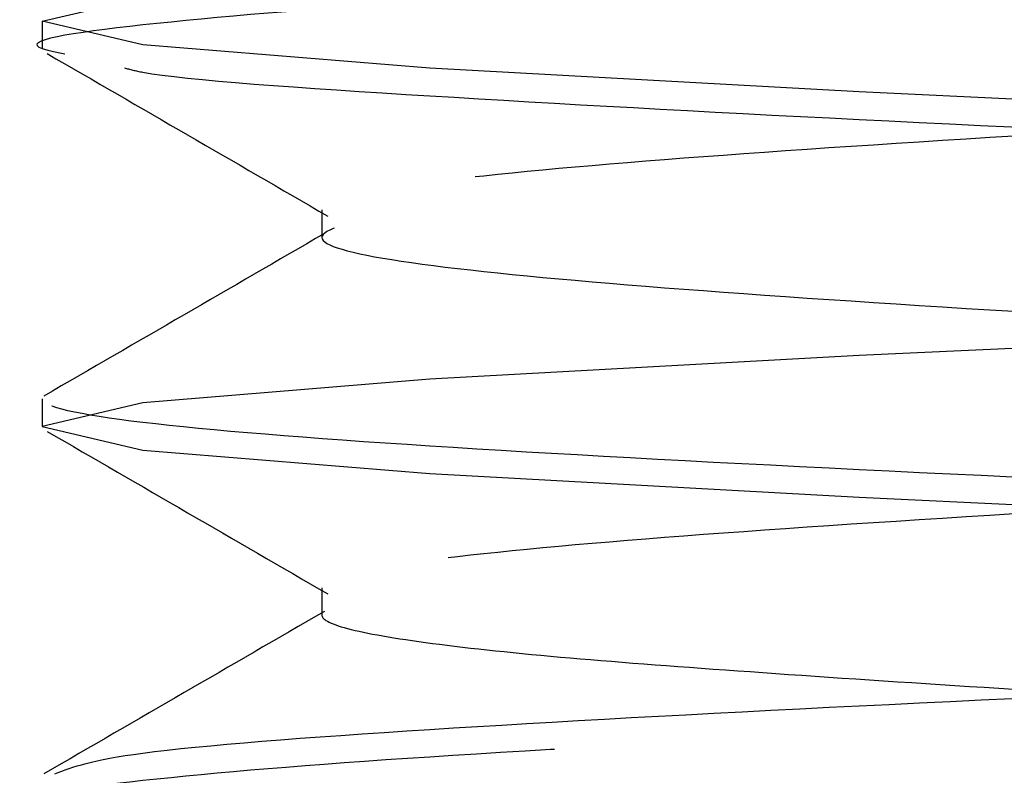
# Model space of a CAD drawing. Header units: inches. Extents: x 1907 to 2452, y -210 to -54.
# Tile 708 of 1056: x 2143.9445 to 2144.0375, y -177.0249 to -176.9535. Entities that reach past the tile are written whole.
import ezdxf

# ---------------------------------------------------------------- set-up
doc = ezdxf.new("R2010")
doc.units = ezdxf.units.IN
doc.header["$LTSCALE"] = 0.5
doc.header["$MEASUREMENT"] = 0
doc.linetypes.add('HIDDEN', pattern=[0.22499999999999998, 0.15, -0.075])
doc.layers.add('SID-M-H', color=4, linetype='HIDDEN')

msp = doc.modelspace()

# ---------------------------------------------------------------- linework, layer by layer
at = {"layer": 'SID-M-H'}
for p, q in [((2143.94659527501, -176.9536185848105), (2143.956110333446, -176.9513864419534)), ((2143.94659527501, -176.9536185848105), (2143.94659527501, -176.9562227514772)), ((2143.956110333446, -176.9558507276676), (2143.94659527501, -176.9536185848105)), ((2143.983206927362, -176.9580828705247), (2143.956110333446, -176.9558507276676)), ((2144.023759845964, -176.9603150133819), (2143.983206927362, -176.9580828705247)), ((2144.07159527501, -176.962547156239), (2144.023759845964, -176.9603150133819)), ((2143.973014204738, -176.9714757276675), (2143.973014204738, -176.9740798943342)), ((2144.07159527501, -176.9830084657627), (2144.023759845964, -176.9852406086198)), ((2144.023759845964, -176.9852406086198), (2143.983206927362, -176.9874727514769)), ((2143.983206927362, -176.9874727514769), (2143.956110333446, -176.989704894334)), ((2143.94659527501, -176.9893328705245), (2143.94659527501, -176.9919370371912)), ((2143.956110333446, -176.989704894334), (2143.94659527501, -176.9919370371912)), ((2143.94659527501, -176.9919370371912), (2143.956110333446, -176.9941691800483)), ((2143.956110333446, -176.9941691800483), (2143.983206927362, -176.9964013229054)), ((2143.983206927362, -176.9964013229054), (2144.023759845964, -176.9986334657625)), ((2144.023759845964, -176.9986334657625), (2144.07159527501, -177.0008656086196)), ((2143.973014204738, -177.0071900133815), (2143.973014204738, -177.0097941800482))]:
    msp.add_line(p, q, dxfattribs=at)
for points, knots in [([(2143.97499658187, -175.8292082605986), (2143.976194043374, -175.8297557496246), (2143.979018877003, -175.8310472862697), (2144.000392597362, -175.8330828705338), (2144.032802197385, -175.8353150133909), (2144.07161820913, -175.837547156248), (2144.110296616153, -175.8397792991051), (2144.143119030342, -175.8420114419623), (2144.165042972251, -175.8442435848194), (2144.172742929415, -175.8464757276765), (2144.165043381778, -175.8487078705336), (2144.143117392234, -175.8509400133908), (2144.110302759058, -175.8531721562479), (2144.071595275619, -175.855404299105), (2144.032887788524, -175.8576364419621), (2144.000073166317, -175.8598685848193), (2143.978147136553, -175.8621007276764), (2143.970447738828, -175.8643328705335), (2143.978147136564, -175.8665650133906), (2144.000073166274, -175.8687971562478), (2144.032887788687, -175.8710292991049), (2144.07159527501, -175.873261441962), (2144.110302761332, -175.8754935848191), (2144.143117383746, -175.8777257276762), (2144.165043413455, -175.8799578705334), (2144.172742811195, -175.8821900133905), (2144.165043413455, -175.8844221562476), (2144.143117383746, -175.8866542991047), (2144.110302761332, -175.8888864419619), (2144.07159527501, -175.891118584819), (2144.032887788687, -175.8933507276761), (2144.000073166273, -175.8955828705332), (2143.978147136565, -175.8978150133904), (2143.970447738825, -175.9000471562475), (2143.978147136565, -175.9022792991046), (2144.000073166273, -175.9045114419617), (2144.032887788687, -175.9067435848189), (2144.07159527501, -175.908975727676), (2144.110302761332, -175.9112078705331), (2144.143117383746, -175.9134400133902), (2144.165043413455, -175.9156721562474), (2144.172742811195, -175.9179042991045), (2144.165043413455, -175.9201364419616), (2144.143117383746, -175.9223685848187), (2144.110302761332, -175.9246007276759), (2144.07159527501, -175.926832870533), (2144.032887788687, -175.9290650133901), (2144.000073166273, -175.9312971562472), (2143.978147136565, -175.9335292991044), (2143.970447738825, -175.9357614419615), (2143.978147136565, -175.9379935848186), (2144.000073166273, -175.9402257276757), (2144.032887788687, -175.9424578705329), (2144.07159527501, -175.94469001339), (2144.110302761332, -175.9469221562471), (2144.143117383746, -175.9491542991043), (2144.165043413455, -175.9513864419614), (2144.172742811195, -175.9536185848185), (2144.165043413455, -175.9558507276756), (2144.143117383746, -175.9580828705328), (2144.110302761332, -175.9603150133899), (2144.07159527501, -175.962547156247), (2144.032887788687, -175.9647792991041), (2144.000073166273, -175.9670114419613), (2143.978147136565, -175.9692435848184), (2143.970447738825, -175.9714757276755), (2143.978147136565, -175.9737078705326), (2144.000073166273, -175.9759400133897), (2144.032887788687, -175.9781721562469), (2144.07159527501, -175.980404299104), (2144.110302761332, -175.9826364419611), (2144.143117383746, -175.9848685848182), (2144.165043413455, -175.9871007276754), (2144.172742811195, -175.9893328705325), (2144.165043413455, -175.9915650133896), (2144.143117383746, -175.9937971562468), (2144.110302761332, -175.9960292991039), (2144.07159527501, -175.998261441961), (2144.032887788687, -176.0004935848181), (2144.000073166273, -176.0027257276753), (2143.978147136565, -176.0049578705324), (2143.970447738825, -176.0071900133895), (2143.978147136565, -176.0094221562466), (2144.000073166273, -176.0116542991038), (2144.032887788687, -176.0138864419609), (2144.07159527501, -176.016118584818), (2144.110302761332, -176.0183507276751), (2144.143117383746, -176.0205828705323), (2144.165043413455, -176.0228150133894), (2144.172742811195, -176.0250471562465), (2144.165043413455, -176.0272792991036), (2144.143117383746, -176.0295114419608), (2144.110302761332, -176.0317435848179), (2144.07159527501, -176.033975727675), (2144.032887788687, -176.0362078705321), (2144.000073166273, -176.0384400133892), (2143.978147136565, -176.0406721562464), (2143.970447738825, -176.0429042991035), (2143.978147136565, -176.0451364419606), (2144.000073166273, -176.0473685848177), (2144.032887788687, -176.0496007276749), (2144.07159527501, -176.051832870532), (2144.110302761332, -176.0540650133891), (2144.143117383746, -176.0562971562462), (2144.165043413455, -176.0585292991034), (2144.172742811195, -176.0607614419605), (2144.165043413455, -176.0629935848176), (2144.143117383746, -176.0652257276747), (2144.110302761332, -176.0674578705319), (2144.07159527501, -176.069690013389), (2144.032887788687, -176.0719221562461), (2144.000073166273, -176.0741542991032), (2143.978147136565, -176.0763864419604), (2143.970447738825, -176.0786185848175), (2143.978147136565, -176.0808507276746), (2144.000073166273, -176.0830828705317), (2144.032887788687, -176.0853150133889), (2144.07159527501, -176.087547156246), (2144.110302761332, -176.0897792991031), (2144.143117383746, -176.0920114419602), (2144.165043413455, -176.0942435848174), (2144.172742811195, -176.0964757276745), (2144.165043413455, -176.0987078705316), (2144.143117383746, -176.1009400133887), (2144.110302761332, -176.1031721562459), (2144.07159527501, -176.105404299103), (2144.032887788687, -176.1076364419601), (2144.000073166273, -176.1098685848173), (2143.978147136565, -176.1121007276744), (2143.970447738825, -176.1143328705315), (2143.978147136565, -176.1165650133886), (2144.000073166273, -176.1187971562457), (2144.032887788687, -176.1210292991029), (2144.07159527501, -176.12326144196), (2144.110302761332, -176.1254935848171), (2144.143117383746, -176.1277257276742), (2144.165043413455, -176.1299578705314), (2144.172742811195, -176.1321900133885), (2144.165043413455, -176.1344221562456), (2144.143117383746, -176.1366542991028), (2144.110302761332, -176.1388864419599), (2144.07159527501, -176.141118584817), (2144.032887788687, -176.1433507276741), (2144.000073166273, -176.1455828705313), (2143.978147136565, -176.1478150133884), (2143.970447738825, -176.1500471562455), (2143.978147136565, -176.1522792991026), (2144.000073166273, -176.1545114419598), (2144.032887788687, -176.1567435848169), (2144.07159527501, -176.158975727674), (2144.110302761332, -176.1612078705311), (2144.143117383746, -176.1634400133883), (2144.165043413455, -176.1656721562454), (2144.172742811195, -176.1679042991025), (2144.165043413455, -176.1701364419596), (2144.143117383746, -176.1723685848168), (2144.110302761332, -176.1746007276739), (2144.07159527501, -176.176832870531), (2144.032887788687, -176.1790650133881), (2144.000073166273, -176.1812971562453), (2143.978147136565, -176.1835292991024), (2143.970447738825, -176.1857614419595), (2143.978147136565, -176.1879935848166), (2144.000073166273, -176.1902257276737), (2144.032887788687, -176.1924578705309), (2144.07159527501, -176.194690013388), (2144.110302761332, -176.1969221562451), (2144.143117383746, -176.1991542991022), (2144.165043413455, -176.2013864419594), (2144.172742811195, -176.2036185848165), (2144.165043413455, -176.2058507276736), (2144.143117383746, -176.2080828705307), (2144.110302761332, -176.2103150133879), (2144.07159527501, -176.212547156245), (2144.032887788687, -176.2147792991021), (2144.000073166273, -176.2170114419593), (2143.978147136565, -176.2192435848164), (2143.970447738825, -176.2214757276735), (2143.978147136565, -176.2237078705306), (2144.000073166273, -176.2259400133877), (2144.032887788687, -176.2281721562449), (2144.07159527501, -176.230404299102), (2144.110302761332, -176.2326364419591), (2144.143117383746, -176.2348685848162), (2144.165043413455, -176.2371007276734), (2144.172742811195, -176.2393328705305), (2144.165043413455, -176.2415650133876), (2144.143117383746, -176.2437971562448), (2144.110302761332, -176.2460292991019), (2144.07159527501, -176.248261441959), (2144.032887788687, -176.2504935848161), (2144.000073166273, -176.2527257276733), (2143.978147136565, -176.2549578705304), (2143.970447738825, -176.2571900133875), (2143.978147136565, -176.2594221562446), (2144.000073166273, -176.2616542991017), (2144.032887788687, -176.2638864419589), (2144.07159527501, -176.266118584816), (2144.110302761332, -176.2683507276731), (2144.143117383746, -176.2705828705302), (2144.165043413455, -176.2728150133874), (2144.172742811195, -176.2750471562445), (2144.165043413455, -176.2772792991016), (2144.143117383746, -176.2795114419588), (2144.110302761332, -176.2817435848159), (2144.07159527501, -176.283975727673), (2144.032887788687, -176.2862078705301), (2144.000073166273, -176.2884400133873), (2143.978147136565, -176.2906721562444), (2143.970447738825, -176.2929042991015), (2143.978147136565, -176.2951364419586), (2144.000073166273, -176.2973685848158), (2144.032887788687, -176.2996007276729), (2144.07159527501, -176.30183287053), (2144.110302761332, -176.3040650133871), (2144.143117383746, -176.3062971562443), (2144.165043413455, -176.3085292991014), (2144.172742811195, -176.3107614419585), (2144.165043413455, -176.3129935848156), (2144.143117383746, -176.3152257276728), (2144.110302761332, -176.3174578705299), (2144.07159527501, -176.319690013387), (2144.032887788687, -176.3219221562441), (2144.000073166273, -176.3241542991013), (2143.978147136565, -176.3263864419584), (2143.970447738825, -176.3286185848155), (2143.978147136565, -176.3308507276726), (2144.000073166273, -176.3330828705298), (2144.032887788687, -176.3353150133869), (2144.07159527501, -176.337547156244), (2144.110302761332, -176.3397792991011), (2144.143117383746, -176.3420114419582), (2144.165043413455, -176.3442435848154), (2144.172742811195, -176.3464757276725), (2144.165043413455, -176.3487078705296), (2144.143117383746, -176.3509400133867), (2144.110302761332, -176.3531721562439), (2144.07159527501, -176.355404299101), (2144.032887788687, -176.3576364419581), (2144.000073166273, -176.3598685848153), (2143.978147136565, -176.3621007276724), (2143.970447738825, -176.3643328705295), (2143.978147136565, -176.3665650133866), (2144.000073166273, -176.3687971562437), (2144.032887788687, -176.3710292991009), (2144.07159527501, -176.373261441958), (2144.110302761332, -176.3754935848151), (2144.143117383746, -176.3777257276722), (2144.165043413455, -176.3799578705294), (2144.172742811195, -176.3821900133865), (2144.165043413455, -176.3844221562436), (2144.143117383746, -176.3866542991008), (2144.110302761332, -176.3888864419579), (2144.07159527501, -176.391118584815), (2144.032887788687, -176.3933507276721), (2144.000073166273, -176.3955828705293), (2143.978147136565, -176.3978150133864), (2143.970447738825, -176.4000471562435), (2143.978147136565, -176.4022792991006), (2144.000073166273, -176.4045114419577), (2144.032887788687, -176.4067435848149), (2144.07159527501, -176.408975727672), (2144.110302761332, -176.4112078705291), (2144.143117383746, -176.4134400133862), (2144.165043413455, -176.4156721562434), (2144.172742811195, -176.4179042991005), (2144.165043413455, -176.4201364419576), (2144.143117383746, -176.4223685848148), (2144.110302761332, -176.4246007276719), (2144.07159527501, -176.426832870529), (2144.032887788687, -176.4290650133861), (2144.000073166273, -176.4312971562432), (2143.978147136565, -176.4335292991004), (2143.970447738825, -176.4357614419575), (2143.978147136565, -176.4379935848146), (2144.000073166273, -176.4402257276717), (2144.032887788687, -176.4424578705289), (2144.07159527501, -176.444690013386), (2144.110302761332, -176.4469221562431), (2144.143117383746, -176.4491542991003), (2144.165043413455, -176.4513864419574), (2144.172742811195, -176.4536185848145), (2144.165043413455, -176.4558507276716), (2144.143117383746, -176.4580828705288), (2144.110302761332, -176.4603150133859), (2144.07159527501, -176.462547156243), (2144.032887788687, -176.4647792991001), (2144.000073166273, -176.4670114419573), (2143.978147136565, -176.4692435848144), (2143.970447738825, -176.4714757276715), (2143.978147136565, -176.4737078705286), (2144.000073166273, -176.4759400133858), (2144.032887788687, -176.4781721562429), (2144.07159527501, -176.4804042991), (2144.110302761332, -176.4826364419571), (2144.143117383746, -176.4848685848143), (2144.165043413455, -176.4871007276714), (2144.172742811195, -176.4893328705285), (2144.165043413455, -176.4915650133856), (2144.143117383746, -176.4937971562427), (2144.110302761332, -176.4960292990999), (2144.07159527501, -176.498261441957), (2144.032887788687, -176.5004935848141), (2144.000073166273, -176.5027257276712), (2143.978147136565, -176.5049578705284), (2143.970447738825, -176.5071900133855), (2143.978147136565, -176.5094221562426), (2144.000073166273, -176.5116542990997), (2144.032887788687, -176.5138864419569), (2144.07159527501, -176.516118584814), (2144.110302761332, -176.5183507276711), (2144.143117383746, -176.5205828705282), (2144.165043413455, -176.5228150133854), (2144.172742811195, -176.5250471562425), (2144.165043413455, -176.5272792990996), (2144.143117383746, -176.5295114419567), (2144.110302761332, -176.5317435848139), (2144.07159527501, -176.533975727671), (2144.032887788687, -176.5362078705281), (2144.000073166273, -176.5384400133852), (2143.978147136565, -176.5406721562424), (2143.970447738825, -176.5429042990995), (2143.978147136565, -176.5451364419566), (2144.000073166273, -176.5473685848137), (2144.032887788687, -176.5496007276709), (2144.07159527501, -176.551832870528), (2144.110302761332, -176.5540650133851), (2144.143117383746, -176.5562971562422), (2144.165043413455, -176.5585292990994), (2144.172742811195, -176.5607614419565), (2144.165043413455, -176.5629935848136), (2144.143117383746, -176.5652257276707), (2144.110302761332, -176.5674578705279), (2144.07159527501, -176.569690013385), (2144.032887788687, -176.5719221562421), (2144.000073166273, -176.5741542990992), (2143.978147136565, -176.5763864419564), (2143.970447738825, -176.5786185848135), (2143.978147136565, -176.5808507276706), (2144.000073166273, -176.5830828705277), (2144.032887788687, -176.5853150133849), (2144.07159527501, -176.587547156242), (2144.110302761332, -176.5897792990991), (2144.143117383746, -176.5920114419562), (2144.165043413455, -176.5942435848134), (2144.172742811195, -176.5964757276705), (2144.165043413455, -176.5987078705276), (2144.143117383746, -176.6009400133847), (2144.110302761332, -176.6031721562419), (2144.07159527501, -176.605404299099), (2144.032887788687, -176.6076364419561), (2144.000073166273, -176.6098685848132), (2143.978147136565, -176.6121007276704), (2143.970447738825, -176.6143328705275), (2143.978147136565, -176.6165650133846), (2144.000073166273, -176.6187971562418), (2144.032887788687, -176.6210292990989), (2144.07159527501, -176.623261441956), (2144.110302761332, -176.6254935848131), (2144.143117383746, -176.6277257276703), (2144.165043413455, -176.6299578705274), (2144.172742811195, -176.6321900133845), (2144.165043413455, -176.6344221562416), (2144.143117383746, -176.6366542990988), (2144.110302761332, -176.6388864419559), (2144.07159527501, -176.641118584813), (2144.032887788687, -176.6433507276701), (2144.000073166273, -176.6455828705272), (2143.978147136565, -176.6478150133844), (2143.970447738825, -176.6500471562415), (2143.978147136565, -176.6522792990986), (2144.000073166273, -176.6545114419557), (2144.032887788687, -176.6567435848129), (2144.07159527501, -176.65897572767), (2144.110302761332, -176.6612078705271), (2144.143117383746, -176.6634400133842), (2144.165043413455, -176.6656721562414), (2144.172742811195, -176.6679042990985), (2144.165043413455, -176.6701364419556), (2144.143117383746, -176.6723685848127), (2144.110302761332, -176.6746007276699), (2144.07159527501, -176.676832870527), (2144.032887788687, -176.6790650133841), (2144.000073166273, -176.6812971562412), (2143.978147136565, -176.6835292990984), (2143.970447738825, -176.6857614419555), (2143.978147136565, -176.6879935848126), (2144.000073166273, -176.6902257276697), (2144.032887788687, -176.6924578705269), (2144.07159527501, -176.694690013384), (2144.110302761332, -176.6969221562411), (2144.143117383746, -176.6991542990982), (2144.165043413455, -176.7013864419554), (2144.172742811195, -176.7036185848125), (2144.165043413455, -176.7058507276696), (2144.143117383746, -176.7080828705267), (2144.110302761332, -176.7103150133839), (2144.07159527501, -176.712547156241), (2144.032887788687, -176.7147792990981), (2144.000073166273, -176.7170114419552), (2143.978147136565, -176.7192435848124), (2143.970447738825, -176.7214757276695), (2143.978147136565, -176.7237078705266), (2144.000073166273, -176.7259400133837), (2144.032887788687, -176.7281721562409), (2144.07159527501, -176.730404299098), (2144.110302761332, -176.7326364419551), (2144.143117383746, -176.7348685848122), (2144.165043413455, -176.7371007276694), (2144.172742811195, -176.7393328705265), (2144.165043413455, -176.7415650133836), (2144.143117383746, -176.7437971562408), (2144.110302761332, -176.7460292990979), (2144.07159527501, -176.748261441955), (2144.032887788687, -176.7504935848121), (2144.000073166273, -176.7527257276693), (2143.978147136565, -176.7549578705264), (2143.970447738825, -176.7571900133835), (2143.978147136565, -176.7594221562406), (2144.000073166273, -176.7616542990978), (2144.032887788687, -176.7638864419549), (2144.07159527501, -176.766118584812), (2144.110302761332, -176.7683507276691), (2144.143117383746, -176.7705828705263), (2144.165043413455, -176.7728150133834), (2144.172742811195, -176.7750471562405), (2144.165043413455, -176.7772792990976), (2144.143117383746, -176.7795114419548), (2144.110302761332, -176.7817435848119), (2144.07159527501, -176.783975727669), (2144.032887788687, -176.7862078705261), (2144.000073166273, -176.7884400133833), (2143.978147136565, -176.7906721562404), (2143.970447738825, -176.7929042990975), (2143.978147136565, -176.7951364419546), (2144.000073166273, -176.7973685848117), (2144.032887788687, -176.7996007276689), (2144.07159527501, -176.801832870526), (2144.110302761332, -176.8040650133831), (2144.143117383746, -176.8062971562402), (2144.165043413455, -176.8085292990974), (2144.172742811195, -176.8107614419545), (2144.165043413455, -176.8129935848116), (2144.143117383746, -176.8152257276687), (2144.110302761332, -176.8174578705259), (2144.07159527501, -176.819690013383), (2144.032887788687, -176.8219221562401), (2144.000073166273, -176.8241542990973), (2143.978147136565, -176.8263864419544), (2143.970447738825, -176.8286185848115), (2143.978147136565, -176.8308507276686), (2144.000073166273, -176.8330828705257), (2144.032887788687, -176.8353150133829), (2144.07159527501, -176.83754715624), (2144.110302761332, -176.8397792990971), (2144.143117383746, -176.8420114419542), (2144.165043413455, -176.8442435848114), (2144.172742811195, -176.8464757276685), (2144.165043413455, -176.8487078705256), (2144.143117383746, -176.8509400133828), (2144.110302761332, -176.8531721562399), (2144.07159527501, -176.855404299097), (2144.032887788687, -176.8576364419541), (2144.000073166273, -176.8598685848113), (2143.978147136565, -176.8621007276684), (2143.970447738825, -176.8643328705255), (2143.978147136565, -176.8665650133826), (2144.000073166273, -176.8687971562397), (2144.032887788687, -176.8710292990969), (2144.07159527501, -176.873261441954), (2144.110302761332, -176.8754935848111), (2144.143117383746, -176.8777257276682), (2144.165043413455, -176.8799578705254), (2144.172742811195, -176.8821900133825), (2144.165043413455, -176.8844221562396), (2144.143117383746, -176.8866542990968), (2144.110302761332, -176.8888864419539), (2144.07159527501, -176.891118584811), (2144.032887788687, -176.8933507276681), (2144.000073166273, -176.8955828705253), (2143.978147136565, -176.8978150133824), (2143.970447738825, -176.9000471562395), (2143.978147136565, -176.9022792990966), (2144.000073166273, -176.9045114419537), (2144.032887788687, -176.9067435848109), (2144.07159527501, -176.908975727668), (2144.110302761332, -176.9112078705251), (2144.143117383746, -176.9134400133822), (2144.165043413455, -176.9156721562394), (2144.172742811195, -176.9179042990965), (2144.165043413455, -176.9201364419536), (2144.143117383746, -176.9223685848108), (2144.110302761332, -176.9246007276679), (2144.07159527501, -176.926832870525), (2144.032887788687, -176.9290650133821), (2144.000073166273, -176.9312971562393), (2143.978147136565, -176.9335292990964), (2143.970447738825, -176.9357614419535), (2143.978147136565, -176.9379935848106), (2144.000073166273, -176.9402257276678), (2144.032887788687, -176.9424578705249), (2144.07159527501, -176.944690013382), (2144.110302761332, -176.9469221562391), (2144.143117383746, -176.9491542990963), (2144.165043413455, -176.9513864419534), (2144.172742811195, -176.9536185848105), (2144.165043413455, -176.9558507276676), (2144.143117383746, -176.9580828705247), (2144.110302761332, -176.9603150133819), (2144.07159527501, -176.962547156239), (2144.032887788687, -176.9647792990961), (2144.000073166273, -176.9670114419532), (2143.978147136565, -176.9692435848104), (2143.970447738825, -176.9714757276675), (2143.978147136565, -176.9737078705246), (2144.000073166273, -176.9759400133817), (2144.032887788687, -176.9781721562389), (2144.07159527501, -176.980404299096), (2144.110302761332, -176.9826364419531), (2144.143117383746, -176.9848685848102), (2144.165043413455, -176.9871007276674), (2144.172742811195, -176.9893328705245), (2144.165043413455, -176.9915650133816), (2144.143117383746, -176.9937971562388), (2144.110302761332, -176.9960292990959), (2144.07159527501, -176.998261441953), (2144.032887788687, -177.0004935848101), (2144.000073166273, -177.0027257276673), (2143.978147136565, -177.0049578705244), (2143.970447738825, -177.0071900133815), (2143.978147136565, -177.0094221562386), (2144.000073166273, -177.0116542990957), (2144.032887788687, -177.0138864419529), (2144.07159527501, -177.01611858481), (2144.110302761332, -177.0183507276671), (2144.143117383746, -177.0205828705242), (2144.165043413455, -177.0228150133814), (2144.172742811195, -177.0250471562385), (2144.165043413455, -177.0272792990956), (2144.143117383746, -177.0295114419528), (2144.110302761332, -177.0317435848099), (2144.07159527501, -177.033975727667), (2144.032887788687, -177.0362078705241), (2144.000073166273, -177.0384400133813), (2143.978147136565, -177.0406721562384), (2143.970447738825, -177.0429042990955), (2143.978147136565, -177.0451364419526), (2144.000073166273, -177.0473685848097), (2144.032887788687, -177.0496007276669), (2144.07159527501, -177.051832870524), (2144.110302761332, -177.0540650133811), (2144.143117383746, -177.0562971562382), (2144.165043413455, -177.0585292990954), (2144.172742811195, -177.0607614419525), (2144.165043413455, -177.0629935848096), (2144.143117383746, -177.0652257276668), (2144.110302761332, -177.0674578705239), (2144.07159527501, -177.069690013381), (2144.032887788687, -177.0719221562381), (2144.000073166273, -177.0741542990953), (2143.978147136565, -177.0763864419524), (2143.970447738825, -177.0786185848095), (2143.978147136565, -177.0808507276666), (2144.000073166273, -177.0830828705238), (2144.032887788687, -177.0853150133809), (2144.07159527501, -177.087547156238), (2144.110302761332, -177.0897792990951), (2144.143117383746, -177.0920114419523), (2144.165043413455, -177.0942435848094), (2144.172742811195, -177.0964757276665), (2144.165043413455, -177.0987078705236), (2144.143117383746, -177.1009400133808), (2144.110302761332, -177.1031721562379), (2144.07159527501, -177.105404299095), (2144.032887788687, -177.1076364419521), (2144.000073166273, -177.1098685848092), (2143.978147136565, -177.1121007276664), (2143.970447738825, -177.1143328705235), (2143.978147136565, -177.1165650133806), (2144.000073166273, -177.1187971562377), (2144.032887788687, -177.1210292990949), (2144.07159527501, -177.123261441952), (2144.110302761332, -177.1254935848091), (2144.143117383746, -177.1277257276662), (2144.165043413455, -177.1299578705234), (2144.172742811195, -177.1321900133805), (2144.165043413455, -177.1344221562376), (2144.143117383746, -177.1366542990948), (2144.110302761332, -177.1388864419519), (2144.07159527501, -177.141118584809), (2144.032887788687, -177.1433507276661), (2144.000073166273, -177.1455828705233), (2143.978147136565, -177.1478150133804), (2143.970447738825, -177.1500471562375), (2143.978147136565, -177.1522792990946), (2144.000073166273, -177.1545114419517), (2144.032887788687, -177.1567435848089), (2144.07159527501, -177.158975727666), (2144.110302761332, -177.1612078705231), (2144.143117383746, -177.1634400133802), (2144.165043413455, -177.1656721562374), (2144.172742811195, -177.1679042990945), (2144.165043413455, -177.1701364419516), (2144.143117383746, -177.1723685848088), (2144.110302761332, -177.1746007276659), (2144.07159527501, -177.176832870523), (2144.032887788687, -177.1790650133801), (2144.000073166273, -177.1812971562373), (2143.978147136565, -177.1835292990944), (2143.970447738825, -177.1857614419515), (2143.978147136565, -177.1879935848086), (2144.000073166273, -177.1902257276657), (2144.032887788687, -177.1924578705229), (2144.07159527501, -177.19469001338), (2144.110302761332, -177.1969221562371), (2144.143117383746, -177.1991542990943), (2144.165043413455, -177.2013864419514), (2144.172742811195, -177.2036185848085), (2144.165043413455, -177.2058507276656), (2144.143117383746, -177.2080828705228), (2144.110302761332, -177.2103150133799), (2144.07159527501, -177.212547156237), (2144.032887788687, -177.2147792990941), (2144.000073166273, -177.2170114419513), (2143.978147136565, -177.2192435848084), (2143.970447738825, -177.2214757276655), (2143.978147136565, -177.2237078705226), (2144.000073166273, -177.2259400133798), (2144.032887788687, -177.2281721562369), (2144.07159527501, -177.230404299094), (2144.110302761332, -177.2326364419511), (2144.143117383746, -177.2348685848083), (2144.165043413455, -177.2371007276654), (2144.172742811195, -177.2393328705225), (2144.165043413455, -177.2415650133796), (2144.143117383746, -177.2437971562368), (2144.110302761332, -177.2460292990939), (2144.07159527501, -177.248261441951), (2144.032887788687, -177.2504935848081), (2144.000073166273, -177.2527257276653), (2143.978147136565, -177.2549578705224), (2143.970447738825, -177.2571900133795), (2143.978147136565, -177.2594221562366), (2144.000073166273, -177.2616542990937), (2144.032887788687, -177.2638864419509), (2144.07159527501, -177.266118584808), (2144.110302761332, -177.2683507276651), (2144.143117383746, -177.2705828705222), (2144.165043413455, -177.2728150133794), (2144.172742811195, -177.2750471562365), (2144.165043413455, -177.2772792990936), (2144.143117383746, -177.2795114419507), (2144.110302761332, -177.2817435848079), (2144.07159527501, -177.283975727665), (2144.032887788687, -177.2862078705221), (2144.000073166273, -177.2884400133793), (2143.978147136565, -177.2906721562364), (2143.970447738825, -177.2929042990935), (2143.978147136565, -177.2951364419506), (2144.000073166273, -177.2973685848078), (2144.032887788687, -177.2996007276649), (2144.07159527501, -177.301832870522), (2144.110302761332, -177.3040650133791), (2144.143117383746, -177.3062971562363), (2144.165043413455, -177.3085292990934), (2144.172742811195, -177.3107614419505), (2144.165043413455, -177.3129935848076), (2144.143117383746, -177.3152257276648), (2144.110302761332, -177.3174578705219), (2144.07159527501, -177.319690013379), (2144.032887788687, -177.3219221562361), (2144.000073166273, -177.3241542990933), (2143.978147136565, -177.3263864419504), (2143.970447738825, -177.3286185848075), (2143.978147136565, -177.3308507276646), (2144.000073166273, -177.3330828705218), (2144.032887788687, -177.3353150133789), (2144.07159527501, -177.337547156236), (2144.110302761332, -177.3397792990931), (2144.143117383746, -177.3420114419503), (2144.165043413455, -177.3442435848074), (2144.172742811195, -177.3464757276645), (2144.165043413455, -177.3487078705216), (2144.143117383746, -177.3509400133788), (2144.110302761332, -177.3531721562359), (2144.07159527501, -177.355404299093), (2144.032887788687, -177.3576364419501), (2144.000073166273, -177.3598685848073), (2143.978147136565, -177.3621007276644), (2143.970447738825, -177.3643328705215), (2143.978147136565, -177.3665650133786), (2144.000073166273, -177.3687971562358), (2144.032887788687, -177.3710292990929), (2144.07159527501, -177.37326144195), (2144.110302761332, -177.3754935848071), (2144.143117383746, -177.3777257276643), (2144.165043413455, -177.3799578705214), (2144.172742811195, -177.3821900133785), (2144.165043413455, -177.3844221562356), (2144.143117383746, -177.3866542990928), (2144.110302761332, -177.3888864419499), (2144.07159527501, -177.391118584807), (2144.032887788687, -177.3933507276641), (2144.000073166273, -177.3955828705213), (2143.978147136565, -177.3978150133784), (2143.970447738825, -177.4000471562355), (2143.978147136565, -177.4022792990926), (2144.000073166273, -177.4045114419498), (2144.032887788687, -177.4067435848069), (2144.07159527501, -177.408975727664), (2144.110302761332, -177.4112078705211), (2144.143117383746, -177.4134400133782), (2144.165043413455, -177.4156721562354), (2144.172742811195, -177.4179042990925), (2144.165043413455, -177.4201364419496), (2144.143117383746, -177.4223685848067), (2144.110302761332, -177.4246007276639), (2144.07159527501, -177.426832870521), (2144.032887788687, -177.4290650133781), (2144.000073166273, -177.4312971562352), (2143.978147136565, -177.4335292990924), (2143.970447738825, -177.4357614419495), (2143.978147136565, -177.4379935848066), (2144.000073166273, -177.4402257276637), (2144.032887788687, -177.4424578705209), (2144.07159527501, -177.444690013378), (2144.110302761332, -177.4469221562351), (2144.143117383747, -177.4491542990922), (2144.165043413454, -177.4513864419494), (2144.172742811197, -177.4536185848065), (2144.165043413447, -177.4558507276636), (2144.143117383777, -177.4580828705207), (2144.110302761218, -177.460315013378), (2144.071595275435, -177.4625471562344), (2144.032887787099, -177.4647792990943), (2144.000073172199, -177.4670114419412), (2143.97814711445, -177.4692435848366), (2143.970447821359, -177.4714757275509), (2143.978146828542, -177.473707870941), (2144.000074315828, -177.4759400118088), (2144.032883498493, -177.4781721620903), (2144.071611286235, -177.4804042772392), (2144.110243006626, -177.482636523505), (2144.143340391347, -177.4848682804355), (2144.164211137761, -177.4871018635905), (2144.172991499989, -177.4887818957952), (2144.168837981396, -177.4897264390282), (2144.16797199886, -177.4899233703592)], [0, 0, 0, 0, 0.0009890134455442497, 0.002333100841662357, 0.003677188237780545, 0.005021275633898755, 0.006365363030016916, 0.007709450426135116, 0.009053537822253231, 0.01039762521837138, 0.01174171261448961, 0.01308580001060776, 0.01442988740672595, 0.0157739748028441, 0.01711806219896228, 0.01846214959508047, 0.01980623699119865, 0.02115032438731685, 0.02249441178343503, 0.02383849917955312, 0.0251825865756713, 0.02652667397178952, 0.02787076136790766, 0.02921484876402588, 0.03055893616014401, 0.03190302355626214, 0.03324711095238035, 0.03459119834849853, 0.03593528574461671, 0.03727937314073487, 0.03862346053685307, 0.03996754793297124, 0.04131163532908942, 0.04265572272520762, 0.04399981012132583, 0.0453438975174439, 0.04668798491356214, 0.0480320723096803, 0.04937615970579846, 0.05072024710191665, 0.05206433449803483, 0.05340842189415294, 0.05475250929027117, 0.05609659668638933, 0.05744068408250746, 0.05878477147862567, 0.0601288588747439, 0.06147294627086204, 0.06281703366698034, 0.06416112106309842, 0.06550520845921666, 0.0668492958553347, 0.06819338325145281, 0.06953747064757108, 0.07088155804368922, 0.07222564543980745, 0.0735697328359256, 0.07491382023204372, 0.07625790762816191, 0.07760199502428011, 0.07894608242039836, 0.08029016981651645, 0.08163425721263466, 0.08297834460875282, 0.084322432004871, 0.0856665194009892, 0.08701060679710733, 0.08835469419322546, 0.08969878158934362, 0.09104286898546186, 0.09238695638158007, 0.09373104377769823, 0.09507513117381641, 0.09641921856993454, 0.09776330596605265, 0.09910739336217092, 0.1004514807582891, 0.1017955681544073, 0.1031396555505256, 0.1044837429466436, 0.1058278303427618, 0.10717191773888, 0.108516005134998, 0.1098600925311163, 0.1112041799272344, 0.1125482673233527, 0.1138923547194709, 0.115236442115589, 0.1165805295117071, 0.1179246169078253, 0.1192687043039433, 0.1206127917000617, 0.1219568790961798, 0.1233009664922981, 0.1246450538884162, 0.1259891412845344, 0.1273332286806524, 0.1286773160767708, 0.130021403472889, 0.1313654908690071, 0.1327095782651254, 0.1340536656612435, 0.1353977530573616, 0.1367418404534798, 0.1380859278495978, 0.1394300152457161, 0.1407741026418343, 0.1421181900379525, 0.1434622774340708, 0.1448063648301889, 0.146150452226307, 0.1474945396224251, 0.1488386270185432, 0.1501827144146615, 0.1515268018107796, 0.1528708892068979, 0.1542149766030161, 0.1555590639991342, 0.1569031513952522, 0.1582472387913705, 0.1595913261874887, 0.1609354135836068, 0.1622795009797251, 0.1636235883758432, 0.1649676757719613, 0.1663117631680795, 0.1676558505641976, 0.1689999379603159, 0.170344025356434, 0.1716881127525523, 0.1730322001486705, 0.1743762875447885, 0.1757203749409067, 0.1770644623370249, 0.1784085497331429, 0.1797526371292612, 0.1810967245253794, 0.1824408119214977, 0.1837848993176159, 0.185128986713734, 0.186473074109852, 0.1878171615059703, 0.1891612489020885, 0.1905053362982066, 0.1918494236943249, 0.193193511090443, 0.1945375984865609, 0.1958816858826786, 0.1972257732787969, 0.1985698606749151, 0.1999139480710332, 0.2012580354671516, 0.2026021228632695, 0.203946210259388, 0.2052902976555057, 0.2066343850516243, 0.2079784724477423, 0.2093225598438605, 0.2106666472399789, 0.2120107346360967, 0.2133548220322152, 0.2146989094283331, 0.2160429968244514, 0.2173870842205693, 0.2187311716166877, 0.2200752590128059, 0.2214193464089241, 0.2227634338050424, 0.2241075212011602, 0.2254516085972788, 0.2267956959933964, 0.2281397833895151, 0.229483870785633, 0.2308279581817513, 0.2321720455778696, 0.2335161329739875, 0.2348602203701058, 0.2362043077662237, 0.2375483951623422, 0.2388924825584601, 0.2402365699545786, 0.2415806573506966, 0.2429247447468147, 0.244268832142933, 0.2456129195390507, 0.2469570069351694, 0.2483010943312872, 0.2496451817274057, 0.2509892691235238, 0.2523333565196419, 0.2536774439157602, 0.2550215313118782, 0.2563656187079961, 0.2577097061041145, 0.2590537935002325, 0.2603978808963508, 0.2617419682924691, 0.2630860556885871, 0.2644301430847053, 0.2657742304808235, 0.2671183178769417, 0.2684624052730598, 0.2698064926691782, 0.2711505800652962, 0.2724946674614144, 0.2738387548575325, 0.2751828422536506, 0.2765269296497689, 0.277871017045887, 0.2792151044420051, 0.2805591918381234, 0.2819032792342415, 0.2832473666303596, 0.284591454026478, 0.2859355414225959, 0.2872796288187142, 0.2886237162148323, 0.2899678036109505, 0.2913118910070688, 0.2926559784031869, 0.2940000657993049, 0.2953441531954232, 0.2966882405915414, 0.2980323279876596, 0.2993764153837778, 0.3007205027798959, 0.3020645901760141, 0.3034086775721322, 0.3047527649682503, 0.3060968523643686, 0.3074409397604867, 0.3087850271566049, 0.3101291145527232, 0.3114732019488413, 0.3128172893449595, 0.3141613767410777, 0.3155054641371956, 0.316849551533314, 0.318193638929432, 0.3195377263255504, 0.3208818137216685, 0.3222259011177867, 0.3235699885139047, 0.3249140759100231, 0.3262581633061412, 0.3276022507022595, 0.3289463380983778, 0.3302904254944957, 0.3316345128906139, 0.332978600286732, 0.33432268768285, 0.3356667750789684, 0.3370108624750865, 0.3383549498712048, 0.339699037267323, 0.3410431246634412, 0.3423872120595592, 0.3437312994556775, 0.3450753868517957, 0.3464194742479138, 0.3477635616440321, 0.3491076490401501, 0.3504517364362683, 0.3517958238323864, 0.3531399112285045, 0.3544839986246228, 0.355828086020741, 0.3571721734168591, 0.3585162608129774, 0.3598603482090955, 0.3612044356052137, 0.3625485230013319, 0.3638926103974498, 0.3652366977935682, 0.3665807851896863, 0.3679248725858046, 0.3692689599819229, 0.370613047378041, 0.3719571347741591, 0.3733012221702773, 0.3746453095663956, 0.3759893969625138, 0.377333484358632, 0.3786775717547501, 0.3800216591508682, 0.3813657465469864, 0.3827098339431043, 0.3840539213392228, 0.3853980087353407, 0.3867420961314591, 0.3880861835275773, 0.3894302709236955, 0.3907743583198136, 0.3921184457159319, 0.3934625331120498, 0.3948066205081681, 0.3961507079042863, 0.3974947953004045, 0.3988388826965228, 0.4001829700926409, 0.4015270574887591, 0.4028711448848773, 0.4042152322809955, 0.4055593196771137, 0.406903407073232, 0.40824749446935, 0.4095915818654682, 0.4109356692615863, 0.4122797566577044, 0.4136238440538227, 0.4149679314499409, 0.416312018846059, 0.4176561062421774, 0.4190001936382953, 0.4203442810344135, 0.4216883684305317, 0.4230324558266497, 0.4243765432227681, 0.4257206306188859, 0.4270647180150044, 0.4284088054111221, 0.4297528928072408, 0.4310969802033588, 0.4324410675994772, 0.4337851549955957, 0.4351292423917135, 0.4364733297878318, 0.4378174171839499, 0.439161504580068, 0.4405055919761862, 0.4418496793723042, 0.4431937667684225, 0.4445378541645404, 0.445881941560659, 0.4472260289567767, 0.4485701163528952, 0.4499142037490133, 0.4512582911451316, 0.45260237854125, 0.4539464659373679, 0.4552905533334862, 0.4566346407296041, 0.4579787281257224, 0.4593228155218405, 0.4606669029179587, 0.462010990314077, 0.4633550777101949, 0.4646991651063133, 0.4660432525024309, 0.4673873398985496, 0.4687314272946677, 0.470075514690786, 0.4714196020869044, 0.4727636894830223, 0.4741077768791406, 0.4754518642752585, 0.4767959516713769, 0.478140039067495, 0.4794841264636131, 0.4808282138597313, 0.4821723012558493, 0.4835163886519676, 0.4848604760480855, 0.486204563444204, 0.4875486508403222, 0.4888927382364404, 0.4902368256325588, 0.4915809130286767, 0.4929250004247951, 0.4942690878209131, 0.4956131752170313, 0.4969572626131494, 0.4983013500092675, 0.4996454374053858, 0.5009895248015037, 0.5023336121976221, 0.5036776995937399, 0.5050217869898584, 0.5063658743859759, 0.5077099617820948, 0.5090540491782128, 0.5103981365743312, 0.5117422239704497, 0.5130863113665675, 0.5144303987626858, 0.5157744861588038, 0.5171185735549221, 0.5184626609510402, 0.5198067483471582, 0.5211508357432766, 0.5224949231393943, 0.5238390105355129, 0.5251830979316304, 0.5265271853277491, 0.5278712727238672, 0.5292153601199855, 0.530559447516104, 0.5319035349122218, 0.5332476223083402, 0.534591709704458, 0.5359357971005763, 0.5372798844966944, 0.5386239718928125, 0.5399680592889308, 0.5413121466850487, 0.5426562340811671, 0.5440003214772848, 0.5453444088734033, 0.5466884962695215, 0.5480325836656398, 0.5493766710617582, 0.5507207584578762, 0.5520648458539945, 0.5534089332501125, 0.5547530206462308, 0.5560971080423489, 0.5574411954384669, 0.5587852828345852, 0.5601293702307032, 0.5614734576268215, 0.5628175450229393, 0.5641616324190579, 0.5655057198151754, 0.5668498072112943, 0.5681938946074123, 0.5695379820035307, 0.570882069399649, 0.5722261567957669, 0.5735702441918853, 0.5749143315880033, 0.5762584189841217, 0.5776025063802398, 0.5789465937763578, 0.5802906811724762, 0.581634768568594, 0.5829788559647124, 0.5843229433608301, 0.5856670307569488, 0.587011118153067, 0.5883552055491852, 0.5896992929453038, 0.5910433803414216, 0.5923874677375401, 0.5937315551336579, 0.5950756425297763, 0.5964197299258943, 0.5977638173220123, 0.5991079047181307, 0.6004519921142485, 0.601796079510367, 0.6031401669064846, 0.6044842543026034, 0.6058283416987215, 0.6071724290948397, 0.6085165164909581, 0.6098606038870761, 0.6112046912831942, 0.6125487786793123, 0.6138928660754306, 0.6152369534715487, 0.6165810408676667, 0.6179251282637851, 0.6192692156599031, 0.6206133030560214, 0.6219573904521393, 0.6233014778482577, 0.6246455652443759, 0.625989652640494, 0.6273337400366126, 0.6286778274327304, 0.6300219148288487, 0.6313660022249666, 0.632710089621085, 0.6340541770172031, 0.6353982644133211, 0.6367423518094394, 0.6380864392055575, 0.6394305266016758, 0.6407746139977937, 0.6421187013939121, 0.6434627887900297, 0.6448068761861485, 0.6461509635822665, 0.6474950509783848, 0.6488391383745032, 0.650183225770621, 0.6515273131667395, 0.6528714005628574, 0.6542154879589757, 0.6555595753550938, 0.656903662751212, 0.6582477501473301, 0.659591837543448, 0.6609359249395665, 0.6622800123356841, 0.6636240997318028, 0.6649681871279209, 0.6663122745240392, 0.6676563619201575, 0.6690004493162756, 0.6703445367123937, 0.6716886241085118, 0.6730327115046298, 0.6743767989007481, 0.6757208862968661, 0.6770649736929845, 0.6784090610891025, 0.6797531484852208, 0.6810972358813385, 0.6824413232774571, 0.6837854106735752, 0.6851294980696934, 0.6864735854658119, 0.6878176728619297, 0.6891617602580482, 0.6905058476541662, 0.6918499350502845, 0.6931940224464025, 0.6945381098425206, 0.6958821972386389, 0.6972262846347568, 0.6985703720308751, 0.6999144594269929, 0.7012585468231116, 0.7026026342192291, 0.7039467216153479, 0.7052908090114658, 0.7066348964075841, 0.7079789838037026, 0.7093230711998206, 0.7106671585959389, 0.7120112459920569, 0.713355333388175, 0.7146994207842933, 0.7160435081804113, 0.7173875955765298, 0.7187316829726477, 0.7200757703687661, 0.7214198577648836, 0.7227639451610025, 0.7241080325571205, 0.7254521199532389, 0.7267962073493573, 0.7281402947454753, 0.7294843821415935, 0.7308284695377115, 0.7321725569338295, 0.7335166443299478, 0.7348607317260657, 0.7362048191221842, 0.7375489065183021, 0.7388929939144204, 0.7402370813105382, 0.7415811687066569, 0.7429252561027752, 0.7442693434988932, 0.7456134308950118, 0.7469575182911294, 0.7483016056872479, 0.7496456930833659, 0.7509897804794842, 0.7523338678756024, 0.7536779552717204, 0.7550220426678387, 0.7563661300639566, 0.757710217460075, 0.7590543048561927, 0.7603983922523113, 0.7617424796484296, 0.7630865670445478, 0.7644306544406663, 0.7657747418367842, 0.7671188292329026, 0.7684629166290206, 0.7698070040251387, 0.7711510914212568, 0.7724951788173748, 0.7738392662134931, 0.775183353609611, 0.7765274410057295, 0.7778715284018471, 0.7792156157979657, 0.7805597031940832, 0.781903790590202, 0.7832478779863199, 0.7845919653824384, 0.7859360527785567, 0.7872801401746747, 0.7886242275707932, 0.7899683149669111, 0.7913124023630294, 0.7926564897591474, 0.7940005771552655, 0.7953446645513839, 0.7966887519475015, 0.7980328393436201, 0.7993769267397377, 0.8007210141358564, 0.8020651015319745, 0.8034091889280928, 0.8047532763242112, 0.806097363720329, 0.8074414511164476, 0.8087855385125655, 0.8101296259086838, 0.8114737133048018, 0.81281780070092, 0.8141618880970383, 0.8155059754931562, 0.8168500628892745, 0.8181941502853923, 0.8195382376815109, 0.8208823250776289, 0.8222264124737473, 0.8235704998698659, 0.8249145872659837, 0.826258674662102, 0.82760276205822, 0.8289468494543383, 0.8302909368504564, 0.8316350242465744, 0.8329791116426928, 0.8343231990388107, 0.8356672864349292, 0.8370113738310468, 0.8383554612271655, 0.8396995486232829, 0.8410436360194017, 0.8423877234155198, 0.8437318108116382, 0.8450758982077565, 0.8464199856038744, 0.8477640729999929, 0.8491081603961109, 0.850452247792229, 0.8517963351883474, 0.8531404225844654, 0.8544845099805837, 0.8558285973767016, 0.8571726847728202, 0.8585167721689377, 0.8598608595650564, 0.8612049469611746, 0.8625490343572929, 0.8638931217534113, 0.8652372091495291, 0.8665812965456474, 0.8679253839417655, 0.8692694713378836, 0.8706135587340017, 0.8719576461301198, 0.8733017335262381, 0.874645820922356, 0.8759899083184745, 0.8773339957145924, 0.8786780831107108, 0.8800221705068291, 0.8813662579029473, 0.8827103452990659, 0.8840544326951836, 0.885398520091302, 0.8867426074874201, 0.8880866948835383, 0.8894307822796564, 0.8907748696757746, 0.8921189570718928, 0.8934630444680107, 0.8948071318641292, 0.8961512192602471, 0.8974953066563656, 0.8988393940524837, 0.9001834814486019, 0.9015275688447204, 0.9028716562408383, 0.9042157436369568, 0.9055598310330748, 0.906903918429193, 0.9082480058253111, 0.9095920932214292, 0.9109361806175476, 0.9122802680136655, 0.9136243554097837, 0.9149684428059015, 0.9163125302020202, 0.9176566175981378, 0.9190007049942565, 0.9203447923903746, 0.9216888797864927, 0.9230329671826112, 0.9243770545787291, 0.9257211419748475, 0.9270652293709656, 0.9284093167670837, 0.9297534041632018, 0.9310974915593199, 0.9324415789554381, 0.9337856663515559, 0.9351297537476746, 0.936473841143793, 0.9378179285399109, 0.9391620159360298, 0.9405061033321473, 0.9418501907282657, 0.9431942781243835, 0.9445383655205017, 0.94588245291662, 0.9472265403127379, 0.9485706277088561, 0.9499147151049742, 0.9512588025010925, 0.9526028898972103, 0.9539469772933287, 0.9552910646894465, 0.9566351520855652, 0.9579792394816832, 0.9593233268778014, 0.96066741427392, 0.9620115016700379, 0.9633555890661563, 0.9646996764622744, 0.9660437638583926, 0.9673878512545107, 0.9687319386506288, 0.9700760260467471, 0.971420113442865, 0.9727642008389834, 0.9741082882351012, 0.9754523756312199, 0.9767964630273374, 0.9781405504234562, 0.9794846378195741, 0.9808287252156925, 0.9821728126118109, 0.9835169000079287, 0.984860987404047, 0.986205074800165, 0.987549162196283, 0.9888932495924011, 0.9902373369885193, 0.9915814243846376, 0.9929255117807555, 0.994269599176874, 0.9956136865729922, 0.9969577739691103, 0.9983018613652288, 0.9996459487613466, 1, 1, 1, 1]), ([(2143.954372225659, -176.9223328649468), (2143.954874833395, -176.9224687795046), (2143.958128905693, -176.9233487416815), (2143.981949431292, -176.9249727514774), (2144.022234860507, -176.9272048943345), (2144.071670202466, -176.9294370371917), (2144.120655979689, -176.9316691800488), (2144.16229010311, -176.9339013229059), (2144.190085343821, -176.936133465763), (2144.199849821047, -176.9383656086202), (2144.190087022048, -176.9405977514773), (2144.162283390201, -176.9428298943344), (2144.120681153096, -176.9450620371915), (2144.071576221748, -176.9472941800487), (2144.022585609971, -176.9495263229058), (2143.980640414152, -176.9517584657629), (2143.95409429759, -176.95399060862), (2143.943382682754, -176.9556452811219), (2143.947899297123, -176.9565559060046), (2143.948725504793, -176.9567224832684)], [0, 0, 0, 0, 0.01185659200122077, 0.07676405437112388, 0.1416715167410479, 0.2065789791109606, 0.271486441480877, 0.3363939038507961, 0.4013013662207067, 0.4662088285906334, 0.5311162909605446, 0.5960237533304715, 0.6609312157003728, 0.7258386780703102, 0.7907461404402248, 0.8556536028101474, 0.9205610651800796, 0.9854685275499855, 1, 1, 1, 1]), ([(2144.168164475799, -176.9556243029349), (2144.168961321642, -176.9558237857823), (2144.172730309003, -176.9567673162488), (2144.164319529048, -176.9584548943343), (2144.143311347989, -176.9606870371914), (2144.11025078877, -176.9629191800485), (2144.071609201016, -176.9651513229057), (2144.032884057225, -176.9673834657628), (2144.000074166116, -176.9696156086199), (2143.978146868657, -176.971847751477), (2143.970447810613, -176.9740798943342), (2143.97814711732, -176.9763120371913), (2144.000073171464, -176.9785441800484), (2144.032887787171, -176.9807763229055), (2144.071595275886, -176.9830084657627), (2144.110302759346, -176.9852406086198), (2144.143117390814, -176.9874727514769), (2144.165043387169, -176.989704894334), (2144.172742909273, -176.9919370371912), (2144.165043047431, -176.9941691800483), (2144.143118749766, -176.9964013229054), (2144.110297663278, -176.9986334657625), (2144.071614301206, -177.0008656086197), (2144.032816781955, -177.0030977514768), (2144.000338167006, -177.0053298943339), (2143.978451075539, -177.0074375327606), (2143.975576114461, -177.0088011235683), (2143.97426988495, -177.009420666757)], [0, 0, 0, 0, 0.01112433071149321, 0.05261677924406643, 0.0941092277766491, 0.1356016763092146, 0.1770941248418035, 0.21858657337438, 0.2600790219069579, 0.3015714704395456, 0.3430639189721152, 0.3845563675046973, 0.426048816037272, 0.4675412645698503, 0.5090337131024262, 0.5505261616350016, 0.592018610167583, 0.6335110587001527, 0.675003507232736, 0.7164959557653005, 0.7579884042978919, 0.7994808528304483, 0.8409733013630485, 0.882465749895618, 0.9239581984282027, 0.9654506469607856, 0.9999999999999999, 0.9999999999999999, 0.9999999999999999, 0.9999999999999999]), ([(2143.947059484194, -176.9566950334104), (2143.951479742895, -176.9592548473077), (2143.960317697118, -176.9643729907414), (2143.969149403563, -176.9694958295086), (2143.973563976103, -176.972056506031)], [0, 0, 0, 0, 0.5001450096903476, 0.9999999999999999, 0.9999999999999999, 0.9999999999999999, 0.9999999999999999]), ([(2143.954372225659, -176.9580471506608), (2143.954874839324, -176.9581830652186), (2143.958128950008, -176.9590630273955), (2143.981948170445, -176.9606870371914), (2144.022239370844, -176.9629191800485), (2144.071653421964, -176.9651513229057), (2144.12071859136, -176.9673834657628), (2144.162056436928, -176.9696156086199), (2144.190957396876, -176.971847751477), (2144.194715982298, -176.9733358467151), (2144.19659527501, -176.9740798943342)], [0, 0, 0, 0, 0.02543193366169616, 0.1646559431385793, 0.3038799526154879, 0.4431039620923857, 0.5823279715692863, 0.7215519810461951, 0.8607759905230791, 1, 1, 1, 1]), ([(2143.947784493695, -177.0247681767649), (2143.949498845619, -177.0241171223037), (2143.953172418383, -177.0227220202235), (2143.981214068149, -177.0205828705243), (2144.022431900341, -177.0183507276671), (2144.071617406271, -177.01611858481), (2144.120670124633, -177.0138864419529), (2144.162286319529, -177.0116542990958), (2144.190086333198, -177.0094221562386), (2144.19984964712, -177.0071900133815), (2144.19008672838, -177.0049578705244), (2144.162284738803, -177.0027257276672), (2144.120676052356, -177.0004935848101), (2144.071595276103, -176.998261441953), (2144.022514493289, -176.9960292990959), (2143.980905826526, -176.9937971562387), (2143.953103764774, -176.9915650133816), (2143.943341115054, -176.9893328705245), (2143.953103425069, -176.9871007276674), (2143.980907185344, -176.9848685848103), (2144.022509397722, -176.9826364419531), (2144.071614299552, -176.980404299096), (2144.120605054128, -176.9781721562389), (2144.162549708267, -176.9759400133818), (2144.189097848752, -176.9737078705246), (2144.199808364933, -176.9720525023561), (2144.195286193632, -176.9711411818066), (2144.194456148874, -176.9709739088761)], [0, 0, 0, 0, 0.03630802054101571, 0.07780208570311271, 0.1192961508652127, 0.1607902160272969, 0.2022842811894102, 0.243778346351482, 0.2852724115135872, 0.3267664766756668, 0.3682605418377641, 0.4097546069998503, 0.4512486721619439, 0.4927427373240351, 0.5342368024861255, 0.575730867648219, 0.617224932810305, 0.6587189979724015, 0.7002130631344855, 0.7417071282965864, 0.7832011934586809, 0.8246952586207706, 0.8661893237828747, 0.9076833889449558, 0.9491774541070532, 0.9906715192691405, 1, 1, 1, 1]), ([(2143.973244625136, -176.9737064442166), (2143.968827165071, -176.9762679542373), (2143.959989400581, -176.9813926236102), (2143.951156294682, -176.9865120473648), (2143.946738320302, -176.9890725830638)], [0, 0, 0, 0, 0.4998390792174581, 1, 1, 1, 1]), ([(2143.947059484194, -176.9924093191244), (2143.951479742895, -176.9949691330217), (2143.960317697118, -177.0000872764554), (2143.969149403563, -177.0052101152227), (2143.973563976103, -177.007770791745)], [0, 0, 0, 0, 0.5001450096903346, 1, 1, 1, 1]), ([(2143.973244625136, -177.0094207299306), (2143.968827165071, -177.0119822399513), (2143.959989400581, -177.0171069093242), (2143.951156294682, -177.0222263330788), (2143.946738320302, -177.0247868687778)], [0, 0, 0, 0, 0.4998390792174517, 1, 1, 1, 1]), ([(2144.194465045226, -177.0102939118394), (2144.192888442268, -177.0108713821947), (2144.18928044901, -177.012192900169), (2144.161908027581, -177.0142584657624), (2144.120781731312, -177.0164906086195), (2144.071549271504, -177.0187227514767), (2144.022592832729, -177.0209548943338), (2143.980638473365, -177.0231870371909), (2143.954094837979, -177.025419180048), (2143.943382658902, -177.0270738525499), (2143.947899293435, -177.0279844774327), (2143.948725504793, -177.0281510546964)], [0, 0, 0, 0, 0.09701501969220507, 0.2220150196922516, 0.3470150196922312, 0.4720150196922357, 0.5970150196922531, 0.7220150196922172, 0.8470150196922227, 0.9720150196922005, 1, 1, 1, 1]), ([(2143.973014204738, -177.0097941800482), (2143.973014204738, -177.0102130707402), (2143.973920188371, -177.0106624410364), (2143.977647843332, -177.0115882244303), (2143.980469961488, -177.0120642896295), (2143.987808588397, -177.0130016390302), (2143.992321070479, -177.013462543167), (2144.002539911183, -177.0143318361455), (2144.00825031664, -177.0147474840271), (2144.02109752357, -177.0156554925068), (2144.028160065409, -177.0161281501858), (2144.042989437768, -177.0170705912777), (2144.050749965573, -177.0175399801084), (2144.066276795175, -177.0184358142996), (2144.07393308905, -177.0188441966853), (2144.089450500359, -177.0197286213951), (2144.097250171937, -177.0201945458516), (2144.112245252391, -177.0211354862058), (2144.119434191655, -177.0216101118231), (2144.132596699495, -177.0225269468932), (2144.138510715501, -177.0229546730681), (2144.149022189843, -177.0238102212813), (2144.153719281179, -177.0242662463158), (2144.161479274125, -177.0251991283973), (2144.164537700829, -177.0256756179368), (2144.168748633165, -177.0266074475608), (2144.169900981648, -177.0270624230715), (2144.170363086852, -177.0279151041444), (2144.169698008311, -177.0283458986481), (2144.166455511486, -177.0292643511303), (2144.163873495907, -177.0297392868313), (2144.15696857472, -177.0306797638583), (2144.152649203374, -177.0311449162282), (2144.142741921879, -177.0320269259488), (2144.137214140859, -177.0324359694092), (2144.124697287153, -177.0333339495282), (2144.117770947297, -177.0338039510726), (2144.103128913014, -177.034746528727), (2144.095419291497, -177.0352187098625), (2144.079905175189, -177.0361248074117), (2144.072223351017, -177.0365386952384), (2144.05673709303, -177.0374106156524), (2144.048910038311, -177.0378724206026), (2144.033771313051, -177.0388105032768), (2144.026466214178, -177.039286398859), (2144.013004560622, -177.0402108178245), (2144.006864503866, -177.0406560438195), (2143.996079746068, -177.04149687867), (2143.991206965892, -177.041947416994), (2143.983039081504, -177.0428745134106), (2143.979748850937, -177.0433507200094), (2143.975057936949, -177.0442872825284), (2143.973658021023, -177.0447472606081), (2143.972726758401, -177.0456138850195), (2143.973158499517, -177.0460315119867), (2143.975915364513, -177.04694138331), (2143.978254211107, -177.0474144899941), (2143.984714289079, -177.0483567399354), (2143.988832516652, -177.0488254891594), (2143.998409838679, -177.0497191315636), (2144.003774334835, -177.0501270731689), (2144.015946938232, -177.0510138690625), (2144.022727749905, -177.0514805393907), (2144.037161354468, -177.0524218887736), (2144.044808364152, -177.0528961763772), (2144.060287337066, -177.0538113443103), (2144.068019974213, -177.0542362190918), (2144.083453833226, -177.0550945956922), (2144.091296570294, -177.055551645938), (2144.106556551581, -177.0564855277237), (2144.113967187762, -177.0569619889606), (2144.127710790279, -177.0578927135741), (2144.134039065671, -177.0583466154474), (2144.145184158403, -177.0591963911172), (2144.150178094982, -177.0596304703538), (2144.158739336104, -177.0605504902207), (2144.162256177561, -177.0610257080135), (2144.167422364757, -177.0619656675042), (2144.169070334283, -177.0624300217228), (2144.170476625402, -177.0633095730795), (2144.170273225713, -177.0637194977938), (2144.168001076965, -177.0646195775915), (2144.16590772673, -177.0650901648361), (2144.159902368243, -177.0660328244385), (2144.15599280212, -177.0665045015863), (2144.146763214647, -177.0674086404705), (2144.141544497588, -177.0678209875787), (2144.129728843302, -177.0686954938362), (2144.123102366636, -177.0691581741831), (2144.108897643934, -177.0700969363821), (2144.101324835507, -177.0705726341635), (2144.085903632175, -177.0714956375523), (2144.078095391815, -177.0719369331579), (2144.062734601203, -177.0727807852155), (2144.054887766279, -177.073232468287), (2144.039529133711, -177.0741608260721), (2144.032023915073, -177.0746371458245), (2144.018016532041, -177.0755728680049), (2144.01151949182, -177.0760318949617), (2143.999997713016, -177.0768958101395), (2143.994884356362, -177.0773156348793), (2143.985945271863, -177.0782273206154), (2143.982207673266, -177.0787008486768), (2143.976572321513, -177.0796428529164), (2143.974676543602, -177.0801109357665), (2143.972790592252, -177.0810023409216), (2143.972768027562, -177.0814100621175), (2143.974557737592, -177.0822991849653), (2143.976404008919, -177.0827665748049), (2143.981946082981, -177.0837082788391), (2143.985640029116, -177.0841822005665), (2143.994504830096, -177.0850956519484), (2143.999593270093, -177.085517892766), (2144.011040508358, -177.0863790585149), (2144.017504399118, -177.0868371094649), (2144.031460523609, -177.0877719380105), (2144.03894771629, -177.0882483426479), (2144.054288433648, -177.0891779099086), (2144.06213536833, -177.0896307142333), (2144.077512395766, -177.0904775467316), (2144.085303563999, -177.0909151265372), (2144.10073813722, -177.0918366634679), (2144.108326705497, -177.0923121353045), (2144.122578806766, -177.0932515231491), (2144.129236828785, -177.0937150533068), (2144.141124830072, -177.0945921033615), (2144.146371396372, -177.0950031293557), (2144.155671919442, -177.0959052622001), (2144.159623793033, -177.0963764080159), (2144.162672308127, -177.096847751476)], [0, 0, 0, 0, 0.015625, 0.015625, 0.03125, 0.03125, 0.046875, 0.046875, 0.0625, 0.0625, 0.078125, 0.078125, 0.09375, 0.09375, 0.109375, 0.109375, 0.125, 0.125, 0.140625, 0.140625, 0.15625, 0.15625, 0.171875, 0.171875, 0.1875, 0.1875, 0.203125, 0.203125, 0.21875, 0.21875, 0.234375, 0.234375, 0.25, 0.25, 0.265625, 0.265625, 0.28125, 0.28125, 0.296875, 0.296875, 0.3125, 0.3125, 0.328125, 0.328125, 0.34375, 0.34375, 0.359375, 0.359375, 0.375, 0.375, 0.390625, 0.390625, 0.40625, 0.40625, 0.421875, 0.421875, 0.4375, 0.4375, 0.453125, 0.453125, 0.46875, 0.46875, 0.484375, 0.484375, 0.5, 0.5, 0.515625, 0.515625, 0.53125, 0.53125, 0.546875, 0.546875, 0.5625, 0.5625, 0.578125, 0.578125, 0.59375, 0.59375, 0.609375, 0.609375, 0.625, 0.625, 0.640625, 0.640625, 0.65625, 0.65625, 0.671875, 0.671875, 0.6875, 0.6875, 0.703125, 0.703125, 0.71875, 0.71875, 0.734375, 0.734375, 0.75, 0.75, 0.765625, 0.765625, 0.78125, 0.78125, 0.796875, 0.796875, 0.8125, 0.8125, 0.828125, 0.828125, 0.84375, 0.84375, 0.859375, 0.859375, 0.875, 0.875, 0.890625, 0.890625, 0.90625, 0.90625, 0.921875, 0.921875, 0.9375, 0.9375, 0.953125, 0.953125, 0.96875, 0.96875, 0.984375, 0.984375, 1, 1, 1, 1])]:
    msp.add_open_spline(points, degree=3, knots=knots, dxfattribs=at)

doc.saveas('drawing.dxf')
